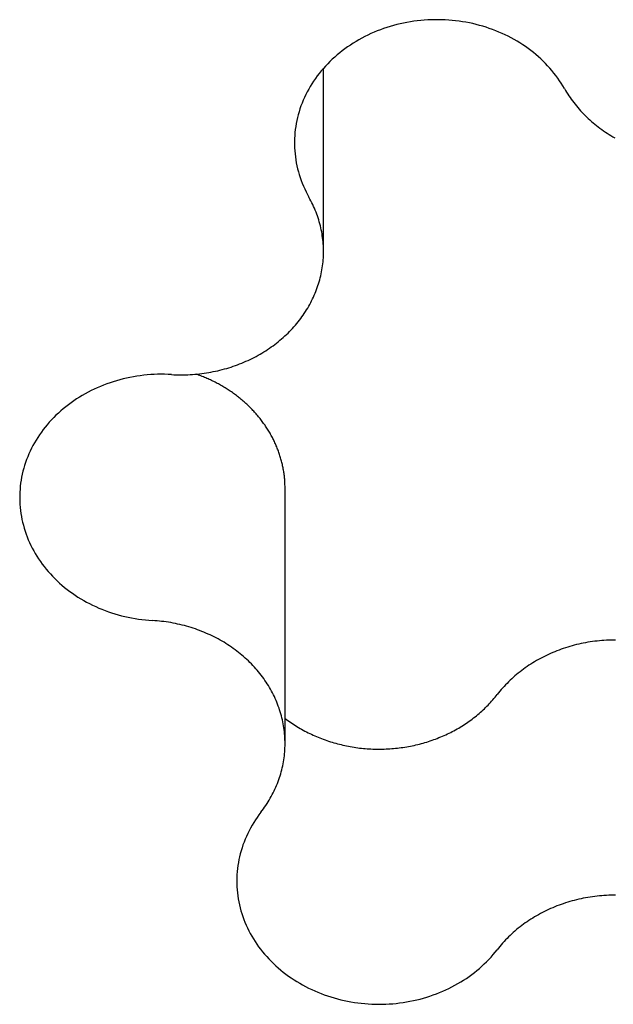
# Model space of a CAD drawing. Extents: x 1107 to 4046, y 937 to 3355.
# Tile 258 of 656: x 2225.11 to 2226.39, y 1775.72 to 1777.85. Entities that reach past the tile are written whole.
import ezdxf

# ---------------------------------------------------------------- set-up
doc = ezdxf.new("R2010")
doc.units = 0
doc.layers.add('KF_VIDA_L___C_REAR', color=7, linetype='CONTINUOUS')

# ---------------------------------------------------------------- blocks, each defined once
blk = doc.blocks.new('KF_VIDA_L___C_REAR')
at = {"layer": 'KF_VIDA_L___C_REAR'}
for p, q in [((38.787682, 88.132575), (38.787682, 88.527638)), ((38.704747, 87.071897), (38.704747, 87.621897))]:
    blk.add_line(p, q, dxfattribs=at)
for points in [[(39.3074, 88.4837, 0), (39.304, 88.4895, 0), (39.3004, 88.4952, 0), (39.2967, 88.5009, 0), (39.2928, 88.5065, 0), (39.2888, 88.512, 0), (39.2846, 88.5174, 0), (39.2802, 88.5228, 0), (39.2757, 88.528, 0), (39.2711, 88.5331, 0), (39.2663, 88.5382, 0), (39.2614, 88.5431, 0), (39.2563, 88.5479, 0), (39.2511, 88.5526, 0), (39.2458, 88.5572, 0), (39.2403, 88.5617, 0), (39.2347, 88.5661, 0), (39.229, 88.5703, 0), (39.2232, 88.5745, 0), (39.2172, 88.5785, 0), (39.2112, 88.5823, 0), (39.205, 88.5861, 0), (39.1987, 88.5897, 0), (39.1924, 88.5932, 0), (39.1859, 88.5965, 0), (39.1793, 88.5997, 0), (39.1727, 88.6028, 0), (39.1659, 88.6057, 0), (39.1591, 88.6085, 0), (39.1522, 88.6111, 0), (39.1453, 88.6136, 0), (39.1382, 88.6159, 0), (39.1311, 88.6181, 0), (39.124, 88.6202, 0), (39.1168, 88.622, 0), (39.1095, 88.6238, 0), (39.1022, 88.6253, 0), (39.0948, 88.6268, 0), (39.0875, 88.628, 0), (39.08, 88.6291, 0), (39.0726, 88.6301, 0), (39.0651, 88.6309, 0), (39.0576, 88.6315, 0), (39.0501, 88.632, 0), (39.0426, 88.6323, 0), (39.035, 88.6324, 0), (39.0275, 88.6324, 0), (39.02, 88.6322, 0), (39.0125, 88.6319, 0), (39.0049, 88.6314, 0), (38.9974, 88.6307, 0), (38.99, 88.6299, 0), (38.9825, 88.629, 0), (38.9751, 88.6278, 0), (38.9677, 88.6266, 0), (38.9604, 88.6251, 0), (38.9531, 88.6235, 0), (38.9458, 88.6218, 0), (38.9386, 88.6199, 0), (38.9315, 88.6178, 0), (38.9244, 88.6156, 0), (38.9174, 88.6132, 0), (38.9104, 88.6107, 0), (38.9035, 88.6081, 0), (38.8967, 88.6053, 0), (38.89, 88.6023, 0), (38.8834, 88.5992, 0), (38.8768, 88.596, 0), (38.8704, 88.5926, 0), (38.864, 88.5891, 0), (38.8578, 88.5855, 0), (38.8516, 88.5817, 0), (38.8456, 88.5778, 0), (38.8396, 88.5738, 0), (38.8338, 88.5697, 0), (38.8281, 88.5654, 0), (38.8226, 88.561, 0), (38.8171, 88.5565, 0), (38.8118, 88.5519, 0), (38.8066, 88.5472, 0), (38.8016, 88.5423, 0), (38.7967, 88.5374, 0), (38.7919, 88.5323, 0), (38.7873, 88.5272, 0), (38.7828, 88.5219, 0), (38.7785, 88.5166, 0), (38.7743, 88.5111, 0), (38.7703, 88.5056, 0), (38.7664, 88.5, 0), (38.7627, 88.4943, 0), (38.7592, 88.4886, 0), (38.7558, 88.4828, 0), (38.7526, 88.4769, 0), (38.7496, 88.4709, 0), (38.7467, 88.4649, 0), (38.744, 88.4588, 0), (38.7415, 88.4526, 0), (38.7391, 88.4464, 0), (38.7369, 88.4402, 0), (38.735, 88.4339, 0), (38.7331, 88.4276, 0), (38.7315, 88.4212, 0), (38.73, 88.4148, 0), (38.7288, 88.4084, 0), (38.7277, 88.4019, 0), (38.7268, 88.3954, 0), (38.7261, 88.3889, 0), (38.7255, 88.3824, 0), (38.7252, 88.3759, 0), (38.725, 88.3694, 0), (38.725, 88.3629, 0), (38.7252, 88.3563, 0), (38.7256, 88.3498, 0), (38.7262, 88.3433, 0), (38.7269, 88.3368, 0), (38.7278, 88.3304, 0), (38.729, 88.3239, 0), (38.7303, 88.3175, 0), (38.7317, 88.3111, 0), (38.7334, 88.3047, 0), (38.7353, 88.2984, 0), (38.7373, 88.2921, 0), (38.7395, 88.2859, 0), (38.7419, 88.2797, 0), (38.7444, 88.2736, 0), (38.7471, 88.2675, 0), (38.75, 88.2615, 0), (38.7531, 88.2555, 0), (38.7563, 88.2496, 0)], [(39.3074, 88.4837, 0), (39.3096, 88.4798, 0), (39.312, 88.4759, 0), (39.3144, 88.4721, 0), (39.3168, 88.4683, 0), (39.3194, 88.4646, 0), (39.322, 88.4609, 0), (39.3246, 88.4572, 0), (39.3274, 88.4535, 0), (39.3302, 88.4499, 0), (39.3331, 88.4464, 0), (39.336, 88.4429, 0), (39.3391, 88.4394, 0), (39.3421, 88.4359, 0), (39.3453, 88.4326, 0), (39.3485, 88.4292, 0), (39.3518, 88.4259, 0), (39.3551, 88.4227, 0), (39.3585, 88.4194, 0), (39.3619, 88.4163, 0), (39.3655, 88.4132, 0), (39.369, 88.4101, 0), (39.3727, 88.4071, 0), (39.3763, 88.4042, 0), (39.3801, 88.4013, 0), (39.3839, 88.3984, 0), (39.3877, 88.3956, 0), (39.3916, 88.3929, 0), (39.3956, 88.3902, 0), (39.3996, 88.3876, 0), (39.4036, 88.385, 0), (39.4077, 88.3825, 0), (39.4119, 88.38, 0), (39.4161, 88.3777, 0)], [(38.4601, 87.8674, 0), (38.4651, 87.8671, 0), (38.4701, 87.867, 0), (38.4751, 87.8668, 0), (38.4801, 87.8668, 0), (38.4851, 87.8668, 0), (38.4902, 87.8669, 0), (38.4952, 87.8671, 0), (38.5002, 87.8673, 0), (38.5052, 87.8676, 0), (38.5102, 87.868, 0), (38.5152, 87.8685, 0), (38.5202, 87.869, 0), (38.5252, 87.8696, 0), (38.5301, 87.8703, 0), (38.5351, 87.871, 0), (38.54, 87.8718, 0), (38.5449, 87.8727, 0), (38.5498, 87.8736, 0), (38.5547, 87.8746, 0), (38.5596, 87.8757, 0), (38.5644, 87.8769, 0), (38.5692, 87.8781, 0), (38.574, 87.8794, 0), (38.5788, 87.8807, 0), (38.5836, 87.8821, 0), (38.5883, 87.8836, 0), (38.593, 87.8852, 0), (38.5976, 87.8868, 0), (38.6022, 87.8885, 0), (38.6068, 87.8903, 0), (38.6114, 87.8921, 0), (38.6159, 87.894, 0), (38.6204, 87.8959, 0), (38.6249, 87.8979, 0), (38.6293, 87.9, 0), (38.6337, 87.9021, 0), (38.638, 87.9043, 0), (38.6423, 87.9066, 0), (38.6465, 87.9089, 0), (38.6507, 87.9113, 0), (38.6549, 87.9137, 0), (38.659, 87.9162, 0), (38.6631, 87.9188, 0), (38.6671, 87.9214, 0), (38.6711, 87.924, 0), (38.675, 87.9268, 0), (38.6788, 87.9295, 0), (38.6826, 87.9324, 0), (38.6864, 87.9353, 0), (38.6901, 87.9382, 0), (38.6937, 87.9412, 0), (38.6973, 87.9442, 0), (38.7009, 87.9473, 0), (38.7043, 87.9505, 0), (38.7077, 87.9537, 0), (38.7111, 87.9569, 0), (38.7144, 87.9602, 0), (38.7176, 87.9635, 0), (38.7208, 87.9669, 0), (38.7239, 87.9703, 0), (38.7269, 87.9738, 0), (38.7299, 87.9773, 0), (38.7328, 87.9808, 0), (38.7356, 87.9844, 0), (38.7384, 87.9881, 0), (38.7411, 87.9917, 0), (38.7437, 87.9954, 0), (38.7462, 87.9992, 0), (38.7487, 88.003, 0), (38.7511, 88.0068, 0), (38.7535, 88.0106, 0), (38.7557, 88.0145, 0), (38.7579, 88.0184, 0), (38.7601, 88.0224, 0), (38.7621, 88.0263, 0), (38.7641, 88.0303, 0), (38.766, 88.0344, 0), (38.7678, 88.0384, 0), (38.7695, 88.0425, 0), (38.7712, 88.0466, 0), (38.7728, 88.0507, 0), (38.7743, 88.0549, 0), (38.7757, 88.059, 0), (38.7771, 88.0632, 0), (38.7783, 88.0674, 0), (38.7795, 88.0717, 0), (38.7806, 88.0759, 0), (38.7817, 88.0802, 0), (38.7826, 88.0844, 0), (38.7835, 88.0887, 0), (38.7843, 88.093, 0), (38.785, 88.0973, 0), (38.7856, 88.1016, 0), (38.7861, 88.106, 0), (38.7866, 88.1103, 0), (38.787, 88.1146, 0), (38.7873, 88.119, 0), (38.7875, 88.1233, 0), (38.7876, 88.1277, 0), (38.7877, 88.132, 0), (38.7877, 88.1363, 0), (38.7875, 88.1407, 0), (38.7873, 88.145, 0), (38.7871, 88.1494, 0), (38.7867, 88.1537, 0), (38.7863, 88.1581, 0), (38.7857, 88.1624, 0), (38.7851, 88.1667, 0), (38.7845, 88.171, 0), (38.7837, 88.1753, 0), (38.7828, 88.1796, 0), (38.7819, 88.1839, 0), (38.7809, 88.1881, 0), (38.7798, 88.1924, 0), (38.7786, 88.1966, 0), (38.7774, 88.2008, 0), (38.7761, 88.205, 0), (38.7747, 88.2092, 0), (38.7732, 88.2133, 0), (38.7716, 88.2175, 0), (38.77, 88.2216, 0), (38.7682, 88.2257, 0), (38.7664, 88.2297, 0), (38.7646, 88.2338, 0), (38.7626, 88.2378, 0), (38.7606, 88.2417, 0), (38.7585, 88.2457, 0), (38.7563, 88.2496, 0)], [(38.4601, 87.8674, 0), (38.4525, 87.8678, 0), (38.445, 87.868, 0), (38.4375, 87.868, 0), (38.4299, 87.8679, 0), (38.4224, 87.8676, 0), (38.4149, 87.8672, 0), (38.4074, 87.8666, 0), (38.3999, 87.8658, 0), (38.3925, 87.8649, 0), (38.385, 87.8638, 0), (38.3776, 87.8626, 0), (38.3703, 87.8612, 0), (38.363, 87.8597, 0), (38.3557, 87.858, 0), (38.3485, 87.8561, 0), (38.3413, 87.8541, 0), (38.3342, 87.8519, 0), (38.3272, 87.8496, 0), (38.3202, 87.8472, 0), (38.3133, 87.8446, 0), (38.3064, 87.8418, 0), (38.2997, 87.8389, 0), (38.293, 87.8359, 0), (38.2865, 87.8327, 0), (38.28, 87.8294, 0), (38.2736, 87.8259, 0), (38.2673, 87.8223, 0), (38.2611, 87.8186, 0), (38.255, 87.8148, 0), (38.2491, 87.8108, 0), (38.2432, 87.8067, 0), (38.2375, 87.8024, 0), (38.2319, 87.7981, 0), (38.2264, 87.7936, 0), (38.221, 87.789, 0), (38.2158, 87.7843, 0), (38.2107, 87.7795, 0), (38.2057, 87.7746, 0), (38.2009, 87.7696, 0), (38.1963, 87.7645, 0), (38.1917, 87.7593, 0), (38.1874, 87.754, 0), (38.1831, 87.7486, 0), (38.1791, 87.7431, 0), (38.1751, 87.7375, 0), (38.1714, 87.7318, 0), (38.1678, 87.7261, 0), (38.1644, 87.7203, 0), (38.1611, 87.7144, 0), (38.158, 87.7085, 0), (38.1551, 87.7025, 0), (38.1523, 87.6964, 0), (38.1498, 87.6903, 0), (38.1473, 87.6841, 0), (38.1451, 87.6779, 0), (38.1431, 87.6716, 0), (38.1412, 87.6653, 0), (38.1395, 87.6589, 0), (38.138, 87.6525, 0), (38.1366, 87.6461, 0), (38.1355, 87.6397, 0), (38.1345, 87.6332, 0), (38.1337, 87.6267, 0), (38.1331, 87.6202, 0), (38.1327, 87.6137, 0), (38.1325, 87.6072, 0), (38.1324, 87.6006, 0), (38.1326, 87.5941, 0), (38.1329, 87.5876, 0), (38.1334, 87.5811, 0), (38.1341, 87.5746, 0), (38.135, 87.5681, 0), (38.136, 87.5617, 0), (38.1373, 87.5552, 0), (38.1387, 87.5488, 0), (38.1403, 87.5424, 0), (38.1421, 87.5361, 0), (38.144, 87.5298, 0), (38.1462, 87.5236, 0), (38.1485, 87.5173, 0), (38.151, 87.5112, 0), (38.1537, 87.5051, 0), (38.1565, 87.4991, 0), (38.1595, 87.4931, 0), (38.1627, 87.4872, 0), (38.166, 87.4813, 0), (38.1695, 87.4755, 0), (38.1732, 87.4698, 0), (38.177, 87.4642, 0), (38.181, 87.4587, 0), (38.1852, 87.4533, 0), (38.1895, 87.4479, 0), (38.1939, 87.4426, 0), (38.1985, 87.4375, 0), (38.2033, 87.4324, 0), (38.2082, 87.4274, 0), (38.2132, 87.4226, 0), (38.2183, 87.4178, 0), (38.2236, 87.4132, 0), (38.229, 87.4086, 0), (38.2346, 87.4042, 0), (38.2403, 87.3999, 0), (38.2461, 87.3958, 0), (38.252, 87.3917, 0), (38.258, 87.3878, 0), (38.2641, 87.384, 0), (38.2704, 87.3804, 0), (38.2767, 87.3768, 0), (38.2831, 87.3735, 0), (38.2897, 87.3702, 0), (38.2963, 87.3671, 0), (38.303, 87.3641, 0), (38.3098, 87.3613, 0), (38.3166, 87.3586, 0), (38.3236, 87.3561, 0), (38.3306, 87.3537, 0), (38.3377, 87.3515, 0), (38.3448, 87.3494, 0), (38.352, 87.3474, 0), (38.3593, 87.3457, 0), (38.3665, 87.344, 0), (38.3739, 87.3426, 0), (38.3813, 87.3413, 0), (38.3887, 87.3401, 0), (38.3961, 87.3391, 0), (38.4036, 87.3383, 0), (38.4111, 87.3376, 0), (38.4186, 87.3371, 0)], [(38.7047, 87.6219, 0), (38.7047, 87.6244, 0), (38.7047, 87.6268, 0), (38.7046, 87.6293, 0), (38.7045, 87.6317, 0), (38.7044, 87.6342, 0), (38.7043, 87.6367, 0), (38.7041, 87.6391, 0), (38.7039, 87.6416, 0), (38.7037, 87.644, 0), (38.7034, 87.6465, 0), (38.7032, 87.6489, 0), (38.7029, 87.6514, 0), (38.7025, 87.6538, 0), (38.7022, 87.6563, 0), (38.7018, 87.6587, 0), (38.7014, 87.6612, 0), (38.7009, 87.6636, 0), (38.7005, 87.666, 0), (38.7, 87.6685, 0), (38.6995, 87.6709, 0), (38.699, 87.6733, 0), (38.6984, 87.6757, 0), (38.6978, 87.6781, 0), (38.6972, 87.6805, 0), (38.6965, 87.6829, 0), (38.6959, 87.6853, 0), (38.6952, 87.6877, 0), (38.6945, 87.6901, 0), (38.6937, 87.6925, 0), (38.693, 87.6948, 0), (38.6922, 87.6972, 0), (38.6913, 87.6996, 0), (38.6905, 87.7019, 0), (38.6896, 87.7043, 0), (38.6887, 87.7066, 0), (38.6878, 87.7089, 0), (38.6869, 87.7113, 0), (38.6859, 87.7136, 0), (38.6849, 87.7159, 0), (38.6839, 87.7182, 0), (38.6829, 87.7205, 0), (38.6818, 87.7228, 0), (38.6807, 87.725, 0), (38.6796, 87.7273, 0), (38.6784, 87.7296, 0), (38.6773, 87.7318, 0), (38.6761, 87.734, 0), (38.6749, 87.7363, 0), (38.6736, 87.7385, 0), (38.6724, 87.7407, 0), (38.6711, 87.7429, 0), (38.6698, 87.7451, 0), (38.6685, 87.7473, 0), (38.6671, 87.7494, 0), (38.6657, 87.7516, 0), (38.6643, 87.7537, 0), (38.6629, 87.7559, 0), (38.6615, 87.758, 0), (38.66, 87.7601, 0), (38.6585, 87.7622, 0), (38.657, 87.7643, 0), (38.6555, 87.7663, 0), (38.6539, 87.7684, 0), (38.6523, 87.7705, 0), (38.6507, 87.7725, 0), (38.6491, 87.7745, 0), (38.6475, 87.7765, 0), (38.6458, 87.7785, 0), (38.6441, 87.7805, 0), (38.6424, 87.7825, 0), (38.6407, 87.7844, 0), (38.6389, 87.7864, 0), (38.6372, 87.7883, 0), (38.6354, 87.7902, 0), (38.6335, 87.7921, 0), (38.6317, 87.794, 0), (38.6299, 87.7959, 0), (38.628, 87.7977, 0), (38.6261, 87.7996, 0), (38.6242, 87.8014, 0), (38.6223, 87.8032, 0), (38.6203, 87.805, 0), (38.6183, 87.8068, 0), (38.6164, 87.8085, 0), (38.6143, 87.8103, 0), (38.6123, 87.812, 0), (38.6103, 87.8137, 0), (38.6082, 87.8154, 0), (38.6061, 87.8171, 0), (38.604, 87.8188, 0), (38.6019, 87.8204, 0), (38.5998, 87.822, 0), (38.5976, 87.8236, 0), (38.5955, 87.8252, 0), (38.5933, 87.8268, 0), (38.5911, 87.8284, 0), (38.5889, 87.8299, 0), (38.5866, 87.8314, 0), (38.5844, 87.8329, 0), (38.5821, 87.8344, 0), (38.5798, 87.8359, 0), (38.5775, 87.8374, 0), (38.5752, 87.8388, 0), (38.5729, 87.8402, 0), (38.5706, 87.8416, 0), (38.5682, 87.843, 0), (38.5658, 87.8443, 0), (38.5634, 87.8457, 0), (38.561, 87.847, 0), (38.5586, 87.8483, 0), (38.5562, 87.8496, 0), (38.5537, 87.8508, 0), (38.5513, 87.8521, 0), (38.5488, 87.8533, 0), (38.5463, 87.8545, 0), (38.5438, 87.8557, 0), (38.5413, 87.8568, 0), (38.5388, 87.858, 0), (38.5363, 87.8591, 0), (38.5337, 87.8602, 0), (38.5312, 87.8613, 0), (38.5286, 87.8623, 0), (38.526, 87.8634, 0), (38.5234, 87.8644, 0), (38.5208, 87.8654, 0), (38.5182, 87.8664, 0), (38.5156, 87.8673, 0), (38.513, 87.8683, 0)], [(38.6527, 86.9238, 0), (38.6554, 86.9274, 0), (38.6581, 86.9311, 0), (38.6607, 86.9348, 0), (38.6633, 86.9385, 0), (38.6658, 86.9423, 0), (38.6682, 86.9461, 0), (38.6705, 86.95, 0), (38.6728, 86.9538, 0), (38.675, 86.9577, 0), (38.6771, 86.9617, 0), (38.6792, 86.9657, 0), (38.6811, 86.9697, 0), (38.683, 86.9737, 0), (38.6848, 86.9777, 0), (38.6866, 86.9818, 0), (38.6882, 86.9859, 0), (38.6898, 86.99, 0), (38.6913, 86.9942, 0), (38.6928, 86.9984, 0), (38.6941, 87.0026, 0), (38.6954, 87.0068, 0), (38.6966, 87.011, 0), (38.6977, 87.0152, 0), (38.6987, 87.0195, 0), (38.6997, 87.0238, 0), (38.7005, 87.028, 0), (38.7013, 87.0323, 0), (38.702, 87.0366, 0), (38.7027, 87.041, 0), (38.7032, 87.0453, 0), (38.7037, 87.0496, 0), (38.704, 87.0539, 0), (38.7043, 87.0583, 0), (38.7046, 87.0626, 0), (38.7047, 87.067, 0), (38.7047, 87.0713, 0), (38.7047, 87.0757, 0), (38.7046, 87.08, 0), (38.7044, 87.0844, 0), (38.7041, 87.0887, 0), (38.7038, 87.093, 0), (38.7033, 87.0974, 0), (38.7028, 87.1017, 0), (38.7022, 87.106, 0), (38.7015, 87.1103, 0), (38.7008, 87.1146, 0), (38.6999, 87.1189, 0), (38.699, 87.1232, 0), (38.698, 87.1274, 0), (38.6969, 87.1317, 0), (38.6957, 87.1359, 0), (38.6945, 87.1401, 0), (38.6931, 87.1443, 0), (38.6917, 87.1485, 0), (38.6902, 87.1527, 0), (38.6887, 87.1568, 0), (38.687, 87.1609, 0), (38.6853, 87.165, 0), (38.6835, 87.169, 0), (38.6816, 87.1731, 0), (38.6797, 87.1771, 0), (38.6777, 87.1811, 0), (38.6756, 87.185, 0), (38.6734, 87.1889, 0), (38.6711, 87.1928, 0), (38.6688, 87.1967, 0), (38.6664, 87.2005, 0), (38.664, 87.2043, 0), (38.6614, 87.208, 0), (38.6588, 87.2118, 0), (38.6561, 87.2154, 0), (38.6534, 87.2191, 0), (38.6506, 87.2227, 0), (38.6477, 87.2262, 0), (38.6447, 87.2298, 0), (38.6417, 87.2332, 0), (38.6387, 87.2367, 0), (38.6355, 87.2401, 0), (38.6323, 87.2434, 0), (38.629, 87.2467, 0), (38.6257, 87.25, 0), (38.6223, 87.2532, 0), (38.6188, 87.2563, 0), (38.6153, 87.2594, 0), (38.6118, 87.2625, 0), (38.6081, 87.2655, 0), (38.6044, 87.2684, 0), (38.6007, 87.2713, 0), (38.5969, 87.2742, 0), (38.5931, 87.277, 0), (38.5892, 87.2797, 0), (38.5852, 87.2824, 0), (38.5812, 87.285, 0), (38.5772, 87.2876, 0), (38.5731, 87.2901, 0), (38.5689, 87.2926, 0), (38.5647, 87.295, 0), (38.5605, 87.2973, 0), (38.5562, 87.2996, 0), (38.5519, 87.3018, 0), (38.5475, 87.3039, 0), (38.5431, 87.306, 0), (38.5387, 87.308, 0), (38.5342, 87.31, 0), (38.5297, 87.3119, 0), (38.5251, 87.3137, 0), (38.5205, 87.3155, 0), (38.5159, 87.3172, 0), (38.5113, 87.3189, 0), (38.5066, 87.3204, 0), (38.5019, 87.3219, 0), (38.4971, 87.3234, 0), (38.4924, 87.3248, 0), (38.4876, 87.3261, 0), (38.4828, 87.3273, 0), (38.4779, 87.3285, 0), (38.4731, 87.3296, 0), (38.4682, 87.3306, 0), (38.4633, 87.3316, 0), (38.4584, 87.3325, 0), (38.4534, 87.3333, 0), (38.4485, 87.334, 0), (38.4435, 87.3347, 0), (38.4386, 87.3353, 0), (38.4336, 87.3359, 0), (38.4286, 87.3363, 0), (38.4236, 87.3367, 0), (38.4186, 87.3371, 0)], [(39.4177, 87.2951, 0), (39.4127, 87.2951, 0), (39.4077, 87.295, 0), (39.4027, 87.2948, 0), (39.3977, 87.2946, 0), (39.3926, 87.2943, 0), (39.3876, 87.2939, 0), (39.3827, 87.2935, 0), (39.3777, 87.2929, 0), (39.3727, 87.2923, 0), (39.3677, 87.2917, 0), (39.3628, 87.2909, 0), (39.3578, 87.2901, 0), (39.3529, 87.2893, 0), (39.348, 87.2883, 0), (39.3431, 87.2873, 0), (39.3383, 87.2862, 0), (39.3334, 87.2851, 0), (39.3286, 87.2839, 0), (39.3238, 87.2826, 0), (39.319, 87.2812, 0), (39.3143, 87.2798, 0), (39.3096, 87.2783, 0), (39.3049, 87.2767, 0), (39.3002, 87.2751, 0), (39.2956, 87.2734, 0), (39.291, 87.2717, 0), (39.2865, 87.2699, 0), (39.2819, 87.268, 0), (39.2774, 87.266, 0), (39.273, 87.264, 0), (39.2686, 87.2619, 0), (39.2642, 87.2598, 0), (39.2599, 87.2576, 0), (39.2556, 87.2554, 0), (39.2513, 87.253, 0), (39.2471, 87.2507, 0), (39.243, 87.2482, 0), (39.2388, 87.2457, 0), (39.2348, 87.2432, 0), (39.2308, 87.2406, 0), (39.2268, 87.2379, 0), (39.2229, 87.2352, 0), (39.219, 87.2324, 0), (39.2152, 87.2296, 0), (39.2115, 87.2267, 0), (39.2078, 87.2237, 0), (39.2041, 87.2207, 0), (39.2005, 87.2177, 0), (39.197, 87.2146, 0), (39.1935, 87.2115, 0), (39.1901, 87.2083, 0), (39.1868, 87.205, 0), (39.1835, 87.2017, 0), (39.1803, 87.1984, 0), (39.1771, 87.195, 0), (39.174, 87.1916, 0), (39.171, 87.1881, 0), (39.168, 87.1846, 0), (39.1651, 87.1811, 0), (39.1623, 87.1775, 0)], [(38.7047, 87.1261, 0), (38.7078, 87.1238, 0), (38.7109, 87.1215, 0), (38.7141, 87.1192, 0), (38.7173, 87.117, 0), (38.7205, 87.1149, 0), (38.7237, 87.1127, 0), (38.727, 87.1106, 0), (38.7303, 87.1086, 0), (38.7337, 87.1066, 0), (38.7371, 87.1046, 0), (38.7405, 87.1026, 0), (38.7439, 87.1007, 0), (38.7474, 87.0989, 0), (38.7509, 87.0971, 0), (38.7544, 87.0953, 0), (38.7579, 87.0935, 0), (38.7615, 87.0918, 0), (38.7651, 87.0902, 0), (38.7687, 87.0886, 0), (38.7724, 87.087, 0), (38.7761, 87.0854, 0), (38.7798, 87.0839, 0), (38.7835, 87.0825, 0), (38.7872, 87.0811, 0), (38.791, 87.0797, 0), (38.7948, 87.0784, 0), (38.7986, 87.0771, 0), (38.8024, 87.0759, 0), (38.8062, 87.0747, 0), (38.8101, 87.0736, 0), (38.814, 87.0725, 0), (38.8179, 87.0714, 0), (38.8218, 87.0704, 0), (38.8257, 87.0695, 0), (38.8296, 87.0685, 0), (38.8336, 87.0677, 0), (38.8376, 87.0668, 0), (38.8415, 87.0661, 0), (38.8455, 87.0653, 0), (38.8495, 87.0646, 0), (38.8535, 87.064, 0), (38.8576, 87.0634, 0), (38.8616, 87.0628, 0), (38.8656, 87.0623, 0), (38.8697, 87.0619, 0), (38.8737, 87.0615, 0), (38.8778, 87.0611, 0), (38.8818, 87.0608, 0), (38.8859, 87.0605, 0), (38.89, 87.0603, 0), (38.894, 87.0601, 0), (38.8981, 87.06, 0), (38.9022, 87.0599, 0), (38.9063, 87.0599, 0), (38.9103, 87.0599, 0), (38.9144, 87.0599, 0), (38.9185, 87.06, 0), (38.9226, 87.0602, 0), (38.9267, 87.0604, 0), (38.9307, 87.0606, 0), (38.9348, 87.0609, 0), (38.9388, 87.0612, 0), (38.9429, 87.0616, 0), (38.9469, 87.0621, 0), (38.951, 87.0625, 0), (38.955, 87.0631, 0), (38.959, 87.0636, 0), (38.9631, 87.0642, 0), (38.9671, 87.0649, 0), (38.9711, 87.0656, 0), (38.975, 87.0664, 0), (38.979, 87.0672, 0), (38.983, 87.068, 0), (38.9869, 87.0689, 0), (38.9909, 87.0699, 0), (38.9948, 87.0708, 0), (38.9987, 87.0719, 0), (39.0026, 87.0729, 0), (39.0064, 87.0741, 0), (39.0103, 87.0752, 0), (39.0141, 87.0764, 0), (39.0179, 87.0777, 0), (39.0217, 87.079, 0), (39.0255, 87.0803, 0), (39.0293, 87.0817, 0), (39.033, 87.0831, 0), (39.0367, 87.0846, 0), (39.0404, 87.0861, 0), (39.0441, 87.0876, 0), (39.0477, 87.0892, 0), (39.0513, 87.0909, 0), (39.0549, 87.0925, 0), (39.0585, 87.0942, 0), (39.062, 87.096, 0), (39.0655, 87.0978, 0), (39.069, 87.0996, 0), (39.0724, 87.1015, 0), (39.0759, 87.1034, 0), (39.0793, 87.1054, 0), (39.0826, 87.1074, 0), (39.086, 87.1094, 0), (39.0893, 87.1115, 0), (39.0925, 87.1136, 0), (39.0958, 87.1158, 0), (39.099, 87.118, 0), (39.1021, 87.1202, 0), (39.1053, 87.1224, 0), (39.1084, 87.1247, 0), (39.1114, 87.1271, 0), (39.1145, 87.1294, 0), (39.1175, 87.1318, 0), (39.1204, 87.1343, 0), (39.1233, 87.1367, 0), (39.1262, 87.1392, 0), (39.1291, 87.1418, 0), (39.1319, 87.1443, 0), (39.1346, 87.1469, 0), (39.1373, 87.1496, 0), (39.14, 87.1522, 0), (39.1427, 87.1549, 0), (39.1453, 87.1576, 0), (39.1478, 87.1604, 0), (39.1503, 87.1632, 0), (39.1528, 87.166, 0), (39.1552, 87.1688, 0), (39.1576, 87.1717, 0), (39.16, 87.1746, 0), (39.1623, 87.1775, 0)], [(38.6527, 86.9238, 0), (38.6485, 86.9183, 0), (38.6446, 86.9128, 0), (38.6408, 86.9071, 0), (38.6371, 86.9014, 0), (38.6336, 86.8956, 0), (38.6303, 86.8898, 0), (38.6272, 86.8839, 0), (38.6242, 86.8779, 0), (38.6214, 86.8718, 0), (38.6187, 86.8657, 0), (38.6163, 86.8595, 0), (38.614, 86.8533, 0), (38.6119, 86.8471, 0), (38.6099, 86.8408, 0), (38.6082, 86.8344, 0), (38.6066, 86.828, 0), (38.6052, 86.8216, 0), (38.604, 86.8152, 0), (38.603, 86.8087, 0), (38.6021, 86.8022, 0), (38.6014, 86.7958, 0), (38.601, 86.7892, 0), (38.6007, 86.7827, 0), (38.6006, 86.7762, 0), (38.6006, 86.7697, 0), (38.6009, 86.7632, 0), (38.6014, 86.7566, 0), (38.602, 86.7501, 0), (38.6028, 86.7437, 0), (38.6038, 86.7372, 0), (38.605, 86.7308, 0), (38.6063, 86.7243, 0), (38.6079, 86.718, 0), (38.6096, 86.7116, 0), (38.6115, 86.7053, 0), (38.6136, 86.699, 0), (38.6158, 86.6928, 0), (38.6183, 86.6866, 0), (38.6209, 86.6805, 0), (38.6237, 86.6744, 0), (38.6266, 86.6684, 0), (38.6297, 86.6625, 0), (38.633, 86.6566, 0), (38.6365, 86.6508, 0), (38.6401, 86.6451, 0), (38.6439, 86.6395, 0), (38.6478, 86.6339, 0), (38.6519, 86.6284, 0), (38.6562, 86.6231, 0), (38.6606, 86.6178, 0), (38.6651, 86.6126, 0), (38.6698, 86.6075, 0), (38.6746, 86.6025, 0), (38.6796, 86.5976, 0), (38.6847, 86.5928, 0), (38.69, 86.5881, 0), (38.6954, 86.5835, 0), (38.7009, 86.5791, 0), (38.7065, 86.5748, 0), (38.7123, 86.5705, 0), (38.7181, 86.5665, 0), (38.7241, 86.5625, 0), (38.7302, 86.5587, 0), (38.7364, 86.555, 0), (38.7427, 86.5514, 0), (38.7491, 86.548, 0), (38.7556, 86.5447, 0), (38.7622, 86.5415, 0), (38.7689, 86.5385, 0), (38.7756, 86.5356, 0), (38.7825, 86.5329, 0), (38.7894, 86.5303, 0), (38.7964, 86.5279, 0), (38.8034, 86.5256, 0), (38.8106, 86.5234, 0), (38.8177, 86.5215, 0), (38.825, 86.5196, 0), (38.8322, 86.518, 0), (38.8396, 86.5164, 0), (38.8469, 86.5151, 0), (38.8543, 86.5139, 0), (38.8618, 86.5128, 0), (38.8692, 86.5119, 0), (38.8767, 86.5112, 0), (38.8842, 86.5106, 0), (38.8917, 86.5102, 0), (38.8993, 86.5099, 0), (38.9068, 86.5098, 0), (38.9143, 86.5099, 0), (38.9219, 86.5101, 0), (38.9294, 86.5105, 0), (38.9369, 86.5111, 0), (38.9444, 86.5118, 0), (38.9518, 86.5126, 0), (38.9593, 86.5137, 0), (38.9667, 86.5148, 0), (38.9741, 86.5162, 0), (38.9814, 86.5177, 0), (38.9887, 86.5193, 0), (38.9959, 86.5211, 0), (39.0031, 86.5231, 0), (39.0102, 86.5252, 0), (39.0173, 86.5275, 0), (39.0243, 86.5299, 0), (39.0312, 86.5324, 0), (39.0381, 86.5351, 0), (39.0448, 86.538, 0), (39.0515, 86.541, 0), (39.0581, 86.5441, 0), (39.0647, 86.5474, 0), (39.0711, 86.5508, 0), (39.0774, 86.5543, 0), (39.0836, 86.558, 0), (39.0897, 86.5618, 0), (39.0957, 86.5657, 0), (39.1016, 86.5698, 0), (39.1074, 86.574, 0), (39.1131, 86.5783, 0), (39.1186, 86.5827, 0), (39.124, 86.5873, 0), (39.1293, 86.5919, 0), (39.1344, 86.5967, 0), (39.1394, 86.6016, 0), (39.1443, 86.6066, 0), (39.149, 86.6117, 0), (39.1536, 86.6168, 0), (39.158, 86.6221, 0), (39.1623, 86.6275, 0)], [(39.4177, 86.7451, 0), (39.4127, 86.7451, 0), (39.4077, 86.745, 0), (39.4027, 86.7448, 0), (39.3977, 86.7446, 0), (39.3926, 86.7443, 0), (39.3876, 86.7439, 0), (39.3827, 86.7435, 0), (39.3777, 86.7429, 0), (39.3727, 86.7423, 0), (39.3677, 86.7417, 0), (39.3628, 86.7409, 0), (39.3578, 86.7401, 0), (39.3529, 86.7393, 0), (39.348, 86.7383, 0), (39.3431, 86.7373, 0), (39.3383, 86.7362, 0), (39.3334, 86.7351, 0), (39.3286, 86.7339, 0), (39.3238, 86.7326, 0), (39.319, 86.7312, 0), (39.3143, 86.7298, 0), (39.3096, 86.7283, 0), (39.3049, 86.7267, 0), (39.3002, 86.7251, 0), (39.2956, 86.7234, 0), (39.291, 86.7217, 0), (39.2865, 86.7199, 0), (39.2819, 86.718, 0), (39.2774, 86.716, 0), (39.273, 86.714, 0), (39.2686, 86.7119, 0), (39.2642, 86.7098, 0), (39.2599, 86.7076, 0), (39.2556, 86.7054, 0), (39.2513, 86.703, 0), (39.2471, 86.7007, 0), (39.243, 86.6982, 0), (39.2388, 86.6957, 0), (39.2348, 86.6932, 0), (39.2308, 86.6906, 0), (39.2268, 86.6879, 0), (39.2229, 86.6852, 0), (39.219, 86.6824, 0), (39.2152, 86.6796, 0), (39.2115, 86.6767, 0), (39.2078, 86.6737, 0), (39.2041, 86.6707, 0), (39.2005, 86.6677, 0), (39.197, 86.6646, 0), (39.1935, 86.6615, 0), (39.1901, 86.6583, 0), (39.1868, 86.655, 0), (39.1835, 86.6517, 0), (39.1803, 86.6484, 0), (39.1771, 86.645, 0), (39.174, 86.6416, 0), (39.171, 86.6381, 0), (39.168, 86.6346, 0), (39.1651, 86.6311, 0), (39.1623, 86.6275, 0)]]:
    blk.add_polyline3d(points, dxfattribs=at)

msp = doc.modelspace()

# ---------------------------------------------------------------- block references
at = {"layer": 'KF_VIDA_L___C_REAR'}
msp.add_blockref('KF_VIDA_L___C_REAR', (2186.9791, 1689.2132), dxfattribs=at)

doc.saveas('drawing.dxf')
